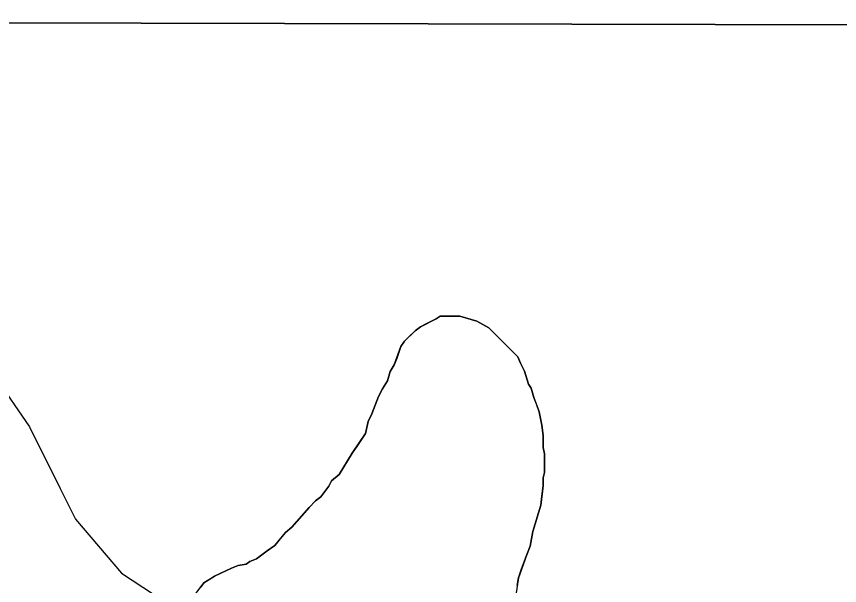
# Model space of a CAD drawing. Extents: x 3172231 to 3210228, y 940198 to 965780.
# Drawn here: x 3177136.2 to 3177327.7, y 963787 to 963919.5 of the extents above; entities that cross this region are included whole.
import ezdxf

# ---------------------------------------------------------------- set-up
doc = ezdxf.new("R2010")
doc.units = 0
for name, color, linetype in [('V-GRID-FRAM', 7, 'Continuous'), ('V-SITE-VEGE', 7, 'Continuous'), ('V-TOPO-SHOR', 7, 'Continuous')]:
    doc.layers.add(name, color=color, linetype=linetype)

msp = doc.modelspace()

# ---------------------------------------------------------------- linework, layer by layer
at = {"layer": 'V-GRID-FRAM'}
msp.add_lwpolyline([(3176539.592, 963919.479), (3207827.662, 963842.116), (3207790.623, 945652.442), (3176486.679, 945729.845), (3176539.592, 963919.479)], dxfattribs=at)
at = {"layer": 'V-SITE-VEGE'}
for p, q in [((3177730.448, 963916.534), (3177092.093, 963918.113)), ((3177233.837, 963849.115), (3177234.754, 963849.731)), ((3177234.754, 963849.731), (3177239.348, 963849.746)), ((3177239.348, 963849.746), (3177243.336, 963848.533)), ((3177230.167, 963847.266), (3177233.837, 963849.115)), ((3177243.336, 963848.533), (3177246.096, 963847.012)), ((3177226.501, 963843.886), (3177228.946, 963846.344)), ((3177228.946, 963846.344), (3177230.167, 963847.266)), ((3177246.096, 963847.012), (3177252.857, 963840.294)), ((3177225.59, 963842.658), (3177226.501, 963843.886)), ((3177224.07, 963838.365), (3177225.59, 963842.658)), ((3177252.857, 963840.294), (3177253.473, 963838.764)), ((3177223.157, 963836.829), (3177224.07, 963838.365)), ((3177253.473, 963838.764), (3177254.399, 963836.929)), ((3177222.55, 963834.685), (3177223.157, 963836.829)), ((3177254.399, 963836.929), (3177255.327, 963833.87)), ((3177221.332, 963832.844), (3177222.55, 963834.685)), ((3177220.421, 963831.002), (3177221.332, 963832.844)), ((3177255.327, 963833.87), (3177255.941, 963832.952)), ((3177255.941, 963832.952), (3177256.564, 963830.81)), ((3177218.901, 963827.015), (3177220.421, 963831.002)), ((3177256.564, 963830.81), (3177257.797, 963827.445)), ((3177217.988, 963825.176), (3177218.901, 963827.015)), ((3177257.797, 963827.445), (3177258.419, 963824.385)), ((3177217.383, 963822.415), (3177217.988, 963825.176)), ((3177258.419, 963824.385), (3177258.735, 963821.936)), ((3177214.334, 963817.811), (3177217.383, 963822.415)), ((3177258.735, 963821.936), (3177258.743, 963819.179)), ((3177258.743, 963819.179), (3177259.054, 963817.647)), ((3177211.289, 963812.902), (3177214.334, 963817.811)), ((3177259.054, 963817.647), (3177259.068, 963813.361)), ((3177259.068, 963813.361), (3177258.765, 963812.134)), ((3177208.845, 963810.137), (3177209.456, 963811.364)), ((3177209.456, 963811.364), (3177211.289, 963812.902)), ((3177258.765, 963812.134), (3177258.771, 963810.297)), ((3177207.016, 963807.682), (3177208.845, 963810.137)), ((3177258.771, 963810.297), (3177258.173, 963805.699)), ((3177205.794, 963806.758), (3177207.016, 963807.682)), ((3177204.268, 963805.222), (3177205.794, 963806.758)), ((3177258.173, 963805.699), (3177256.355, 963799.57)), ((3177200.301, 963800.614), (3177204.268, 963805.222)), ((3177198.773, 963799.388), (3177200.301, 963800.614)), ((3177196.332, 963796.313), (3177198.773, 963799.388)), ((3177256.355, 963799.57), (3177255.753, 963796.199)), ((3177194.499, 963795.085), (3177196.332, 963796.313)), ((3177255.753, 963796.199), (3177254.841, 963794.05)), ((3177192.054, 963793.237), (3177194.499, 963795.085)), ((3177254.841, 963794.05), (3177253.021, 963788.838)), ((3177189.608, 963792.004), (3177190.526, 963792.621)), ((3177190.526, 963792.621), (3177192.054, 963793.237)), ((3177182.266, 963789.225), (3177186.241, 963791.077)), ((3177186.241, 963791.077), (3177187.771, 963791.691)), ((3177187.771, 963791.691), (3177189.608, 963792.004)), ((3177179.821, 963787.685), (3177182.266, 963789.225)), ((3177253.021, 963788.838), (3177252.421, 963784.855)), ((3177177.99, 963785.23), (3177179.821, 963787.685))]:
    msp.add_line(p, q, dxfattribs=at)
at = {"layer": 'V-TOPO-SHOR'}
for points in [[(3177069, 963866.355), (3177108.892, 963858.051), (3177123.181, 963847.279), (3177139.229, 963823.975), (3177146.351, 963809.642), (3177149.913, 963802.475), (3177160.619, 963789.922), (3177175.25, 963780.321)], [(3177252.72, 963786.999), (3177253.021, 963788.838), (3177253.627, 963790.677), (3177254.841, 963794.05), (3177255.753, 963796.199), (3177256.355, 963799.57), (3177258.173, 963805.699), (3177258.472, 963807.846), (3177258.771, 963810.297), (3177258.765, 963812.134), (3177259.066, 963813.361), (3177259.062, 963814.586), (3177259.058, 963816.423), (3177259.054, 963817.647), (3177258.743, 963819.179), (3177258.739, 963820.709), (3177258.735, 963821.936), (3177258.419, 963824.385), (3177257.797, 963827.445), (3177257.178, 963829.28), (3177256.562, 963830.81), (3177255.941, 963832.952), (3177255.327, 963833.87), (3177254.399, 963836.929), (3177253.473, 963838.764), (3177252.857, 963840.294), (3177251.628, 963841.515), (3177250.09, 963843.043), (3177247.325, 963845.789), (3177246.096, 963847.012), (3177243.336, 963848.533), (3177239.348, 963849.746), (3177238.123, 963849.742), (3177236.592, 963849.738), (3177234.754, 963849.731), (3177233.837, 963849.115), (3177231.392, 963847.882), (3177230.167, 963847.266), (3177228.946, 963846.344), (3177227.419, 963844.806), (3177226.503, 963843.886), (3177225.59, 963842.658), (3177224.678, 963839.899), (3177224.07, 963838.365), (3177223.157, 963836.829), (3177222.55, 963834.685), (3177221.332, 963832.844), (3177220.418, 963831.002), (3177218.901, 963827.015), (3177217.988, 963825.176), (3177217.383, 963822.415), (3177215.554, 963819.655), (3177214.336, 963817.811), (3177211.289, 963812.902), (3177209.456, 963811.364), (3177208.845, 963810.137), (3177207.016, 963807.682), (3177205.794, 963806.758), (3177204.268, 963805.222), (3177200.301, 963800.614), (3177198.773, 963799.385), (3177197.247, 963797.542), (3177196.332, 963796.316), (3177194.499, 963795.085), (3177192.054, 963793.237), (3177190.526, 963792.621), (3177189.608, 963792.004), (3177187.771, 963791.693), (3177186.241, 963791.077), (3177182.266, 963789.225), (3177181.349, 963788.611), (3177179.821, 963787.685), (3177178.906, 963786.458)]]:
    msp.add_lwpolyline(points, dxfattribs=at)

doc.saveas('drawing.dxf')
